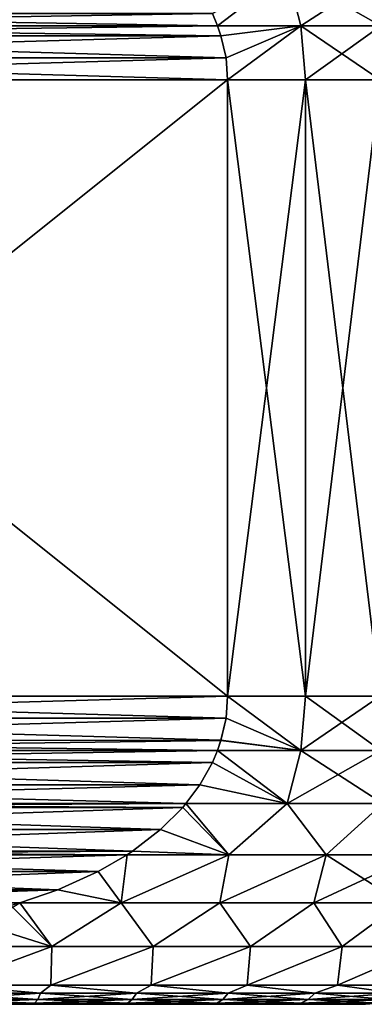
# Model space of a CAD drawing. Header units: millimetres. Extents: x -139 to 106, y -8 to 139.
# Tile 399 of 459: x 78.8 to 83.27, y 28.54 to 41.32. Entities that reach past the tile are written whole.
import ezdxf

# ---------------------------------------------------------------- set-up
doc = ezdxf.new("R2010")
doc.units = ezdxf.units.MM
doc.header["$LTSCALE"] = 53.842063
for name, color, linetype in [('408', 7, 'CONTINUOUS'), ('409', 7, 'CONTINUOUS'), ('410', 7, 'CONTINUOUS'), ('411', 7, 'CONTINUOUS'), ('416', 7, 'CONTINUOUS'), ('420', 7, 'CONTINUOUS'), ('423', 7, 'CONTINUOUS'), ('449', 7, 'CONTINUOUS')]:
    doc.layers.add(name, color=color, linetype=linetype)

msp = doc.modelspace()

# ---------------------------------------------------------------- linework, layer by layer
at = {"layer": '408', "linetype": 'CONTINUOUS'}
for points in [[(79.148, 28.538, 10.311), (78.495, 28.538, 10.457), (79.148, 28.538, -10.311), (79.148, 28.538, 10.311)], [(79.148, 28.538, -10.311), (78.495, 28.538, 10.457), (78.495, 28.538, -10.457), (79.148, 28.538, -10.311)], [(79.79, 28.538, 10.124), (79.148, 28.538, 10.311), (79.79, 28.538, -10.124), (79.79, 28.538, 10.124)], [(79.79, 28.538, -10.124), (79.148, 28.538, 10.311), (79.148, 28.538, -10.311), (79.79, 28.538, -10.124)], [(80.42, 28.538, 9.898), (79.79, 28.538, 10.124), (80.42, 28.538, -9.898), (80.42, 28.538, 9.898)], [(80.42, 28.538, -9.898), (79.79, 28.538, 10.124), (79.79, 28.538, -10.124), (80.42, 28.538, -9.898)], [(81.034, 28.538, 9.632), (80.42, 28.538, 9.898), (81.034, 28.538, -9.632), (81.034, 28.538, 9.632)], [(81.034, 28.538, -9.632), (80.42, 28.538, 9.898), (80.42, 28.538, -9.898), (81.034, 28.538, -9.632)], [(81.63, 28.538, 9.328), (81.034, 28.538, 9.632), (81.63, 28.538, -9.328), (81.63, 28.538, 9.328)], [(81.63, 28.538, -9.328), (81.034, 28.538, 9.632), (81.034, 28.538, -9.632), (81.63, 28.538, -9.328)], [(82.205, 28.538, 8.988), (81.63, 28.538, 9.328), (82.205, 28.538, -8.988), (82.205, 28.538, 8.988)], [(82.205, 28.538, -8.988), (81.63, 28.538, 9.328), (81.63, 28.538, -9.328), (82.205, 28.538, -8.988)], [(82.758, 28.538, 8.612), (82.205, 28.538, 8.988), (82.758, 28.538, -8.612), (82.758, 28.538, 8.612)], [(82.758, 28.538, -8.612), (82.205, 28.538, 8.988), (82.205, 28.538, -8.988), (82.758, 28.538, -8.612)], [(83.287, 28.538, 8.202), (82.758, 28.538, 8.612), (83.287, 28.538, -8.202), (83.287, 28.538, 8.202)], [(83.287, 28.538, -8.202), (82.758, 28.538, 8.612), (82.758, 28.538, -8.612), (83.287, 28.538, -8.202)]]:
    msp.add_3dface(points, dxfattribs=at)
at = {"layer": '409', "linetype": 'CONTINUOUS'}
for points in [[(82.45, 31.834, 11.502), (81.5, 32.538, 12), (81.479, 32.252, 12), (82.45, 31.834, 11.502)], [(81.479, 32.252, -12), (81.5, 32.538, -12), (82.45, 31.834, -11.502), (81.479, 32.252, -12)], [(82.511, 32.538, 11.527), (81.5, 32.538, 12), (82.45, 31.834, 11.502), (82.511, 32.538, 11.527)], [(81.5, 32.538, -12), (82.511, 32.538, -11.527), (82.45, 31.834, -11.502), (81.5, 32.538, -12)], [(83.486, 31.834, 10.904), (82.511, 32.538, 11.527), (82.45, 31.834, 11.502), (83.486, 31.834, 10.904)], [(82.511, 32.538, -11.527), (83.477, 32.538, -10.969), (82.45, 31.834, -11.502), (82.511, 32.538, -11.527)], [(82.45, 31.834, -11.502), (83.477, 32.538, -10.969), (83.486, 31.834, -10.904), (82.45, 31.834, -11.502)], [(83.477, 32.538, 10.969), (82.511, 32.538, 11.527), (83.486, 31.834, 10.904), (83.477, 32.538, 10.969)], [(81.414, 31.964, 12), (82.45, 31.834, 11.502), (81.479, 32.252, 12), (81.414, 31.964, 12)], [(81.414, 31.965, -12), (81.479, 32.252, -12), (82.45, 31.834, -11.502), (81.414, 31.965, -12)], [(81.369, 31.834, -12), (81.414, 31.965, -12), (82.45, 31.834, -11.502), (81.369, 31.834, -12)], [(81.369, 31.834, 12), (82.45, 31.834, 11.502), (81.414, 31.964, 12), (81.369, 31.834, 12)], [(81.369, 31.834, 12), (81.302, 31.675, 12), (82.27, 31.143, 11.427), (81.369, 31.834, 12)], [(81.302, 31.675, -12), (81.369, 31.834, -12), (82.27, 31.143, -11.427), (81.302, 31.675, -12)], [(82.45, 31.834, 11.502), (81.369, 31.834, 12), (82.27, 31.143, 11.427), (82.45, 31.834, 11.502)], [(81.369, 31.834, -12), (82.45, 31.834, -11.502), (82.27, 31.143, -11.427), (81.369, 31.834, -12)], [(83.514, 31.143, 10.709), (82.45, 31.834, 11.502), (82.27, 31.143, 11.427), (83.514, 31.143, 10.709)], [(82.45, 31.834, -11.502), (83.486, 31.834, -10.904), (82.27, 31.143, -11.427), (82.45, 31.834, -11.502)], [(82.27, 31.143, -11.427), (83.486, 31.834, -10.904), (83.514, 31.143, -10.709), (82.27, 31.143, -11.427)], [(83.486, 31.834, 10.904), (82.45, 31.834, 11.502), (83.514, 31.143, 10.709), (83.486, 31.834, 10.904)], [(81.138, 31.385, -12), (81.302, 31.675, -12), (82.27, 31.143, -11.427), (81.138, 31.385, -12)], [(82.27, 31.143, 11.427), (81.302, 31.675, 12), (81.139, 31.385, 12), (82.27, 31.143, 11.427)], [(80.958, 31.143, 12), (82.27, 31.143, 11.427), (81.139, 31.385, 12), (80.958, 31.143, 12)], [(80.958, 31.143, -12), (81.138, 31.385, -12), (82.27, 31.143, -11.427), (80.958, 31.143, -12)], [(80.628, 30.806, -12), (80.917, 31.094, -12), (81.516, 30.479, -11.511), (80.628, 30.806, -12)], [(81.516, 30.479, 11.511), (80.917, 31.095, 12), (80.629, 30.806, 12), (81.516, 30.479, 11.511)], [(80.958, 31.143, 12), (80.917, 31.095, 12), (81.516, 30.479, 11.511), (80.958, 31.143, 12)], [(80.917, 31.094, -12), (80.958, 31.143, -12), (81.516, 30.479, -11.511), (80.917, 31.094, -12)], [(82.27, 31.143, 11.427), (80.958, 31.143, 12), (81.516, 30.479, 11.511), (82.27, 31.143, 11.427)], [(80.958, 31.143, -12), (82.27, 31.143, -11.427), (81.516, 30.479, -11.511), (80.958, 31.143, -12)], [(82.778, 30.479, 10.875), (82.27, 31.143, 11.427), (81.516, 30.479, 11.511), (82.778, 30.479, 10.875)], [(81.516, 30.479, -11.511), (82.27, 31.143, -11.427), (82.778, 30.479, -10.875), (81.516, 30.479, -11.511)], [(83.514, 31.143, 10.709), (82.27, 31.143, 11.427), (82.778, 30.479, 10.875), (83.514, 31.143, 10.709)], [(82.27, 31.143, -11.427), (83.514, 31.143, -10.709), (82.778, 30.479, -10.875), (82.27, 31.143, -11.427)], [(83.961, 30.479, 10.1), (83.514, 31.143, 10.709), (82.778, 30.479, 10.875), (83.961, 30.479, 10.1)], [(82.778, 30.479, -10.875), (83.514, 31.143, -10.709), (83.96, 30.479, -10.1), (82.778, 30.479, -10.875)], [(80.265, 30.525, 12), (81.516, 30.479, 11.511), (80.629, 30.806, 12), (80.265, 30.525, 12)], [(80.265, 30.525, -12), (80.628, 30.806, -12), (81.516, 30.479, -11.511), (80.265, 30.525, -12)], [(80.196, 30.478, -12), (80.121, 29.857, -11.672), (79.821, 30.26, -12), (80.196, 30.478, -12)], [(80.196, 30.478, 12), (79.822, 30.261, 12), (80.121, 29.857, 11.672), (80.196, 30.478, 12)], [(81.516, 30.479, 11.511), (80.196, 30.478, 12), (80.121, 29.857, 11.672), (81.516, 30.479, 11.511)], [(81.399, 29.857, 11.196), (81.516, 30.479, 11.511), (80.121, 29.857, 11.672), (81.399, 29.857, 11.196)], [(81.399, 29.857, -11.196), (80.121, 29.857, -11.672), (81.516, 30.479, -11.511), (81.399, 29.857, -11.196)], [(80.121, 29.857, -11.672), (80.196, 30.478, -12), (81.516, 30.479, -11.511), (80.121, 29.857, -11.672)], [(80.196, 30.478, 12), (81.516, 30.479, 11.511), (80.265, 30.525, 12), (80.196, 30.478, 12)], [(80.196, 30.478, -12), (80.265, 30.525, -12), (81.516, 30.479, -11.511), (80.196, 30.478, -12)], [(82.778, 30.479, 10.875), (81.516, 30.479, 11.511), (81.399, 29.857, 11.196), (82.778, 30.479, 10.875)], [(82.616, 29.857, 10.58), (82.778, 30.479, 10.875), (81.399, 29.857, 11.196), (82.616, 29.857, 10.58)], [(82.616, 29.857, -10.58), (81.399, 29.857, -11.196), (82.778, 30.479, -10.875), (82.616, 29.857, -10.58)], [(81.399, 29.857, -11.196), (81.516, 30.479, -11.511), (82.778, 30.479, -10.875), (81.399, 29.857, -11.196)], [(83.757, 29.857, 9.833), (82.778, 30.479, 10.875), (82.616, 29.857, 10.58), (83.757, 29.857, 9.833)], [(83.757, 29.857, -9.833), (82.616, 29.857, -10.58), (83.96, 30.479, -10.1), (83.757, 29.857, -9.833)], [(82.616, 29.857, -10.58), (82.778, 30.479, -10.875), (83.96, 30.479, -10.1), (82.616, 29.857, -10.58)], [(83.961, 30.479, 10.1), (82.778, 30.479, 10.875), (83.757, 29.857, 9.833), (83.961, 30.479, 10.1)], [(79.821, 30.26, -12), (80.121, 29.857, -11.672), (79.296, 30.023, -12), (79.821, 30.26, -12)], [(80.121, 29.857, 11.672), (79.822, 30.261, 12), (79.297, 30.023, 12), (80.121, 29.857, 11.672)], [(78.804, 29.855, 12), (80.121, 29.857, 11.672), (79.297, 30.023, 12), (78.804, 29.855, 12)], [(80.121, 29.857, -11.672), (78.804, 29.855, -12), (79.296, 30.023, -12), (80.121, 29.857, -11.672)], [(77.87, 29.289, -11.721), (78.804, 29.855, -12), (79.221, 29.289, -11.483), (77.87, 29.289, -11.721)], [(79.221, 29.289, 11.483), (78.69, 29.822, 12), (78.01, 29.668, 12), (79.221, 29.289, 11.483)], [(78.804, 29.855, 12), (78.69, 29.822, 12), (79.221, 29.289, 11.483), (78.804, 29.855, 12)], [(80.121, 29.857, 11.672), (78.804, 29.855, 12), (79.221, 29.289, 11.483), (80.121, 29.857, 11.672)], [(78.804, 29.855, -12), (80.121, 29.857, -11.672), (79.221, 29.289, -11.483), (78.804, 29.855, -12)], [(80.536, 29.289, 11.089), (80.121, 29.857, 11.672), (79.221, 29.289, 11.483), (80.536, 29.289, 11.089)], [(79.221, 29.289, -11.483), (80.121, 29.857, -11.672), (80.536, 29.289, -11.089), (79.221, 29.289, -11.483)], [(81.399, 29.857, 11.196), (80.121, 29.857, 11.672), (80.536, 29.289, 11.089), (81.399, 29.857, 11.196)], [(80.121, 29.857, -11.672), (81.399, 29.857, -11.196), (80.536, 29.289, -11.089), (80.121, 29.857, -11.672)], [(81.796, 29.289, 10.545), (81.399, 29.857, 11.196), (80.536, 29.289, 11.089), (81.796, 29.289, 10.545)], [(80.536, 29.289, -11.089), (81.399, 29.857, -11.196), (81.796, 29.289, -10.545), (80.536, 29.289, -11.089)], [(82.616, 29.857, 10.58), (81.399, 29.857, 11.196), (81.796, 29.289, 10.545), (82.616, 29.857, 10.58)], [(81.399, 29.857, -11.196), (82.616, 29.857, -10.58), (81.796, 29.289, -10.545), (81.399, 29.857, -11.196)], [(82.985, 29.289, 9.859), (82.616, 29.857, 10.58), (81.796, 29.289, 10.545), (82.985, 29.289, 9.859)], [(81.796, 29.289, -10.545), (82.616, 29.857, -10.58), (82.985, 29.289, -9.859), (81.796, 29.289, -10.545)], [(83.757, 29.857, 9.833), (82.616, 29.857, 10.58), (82.985, 29.289, 9.859), (83.757, 29.857, 9.833)], [(82.616, 29.857, -10.58), (83.757, 29.857, -9.833), (82.985, 29.289, -9.859), (82.616, 29.857, -10.58)], [(84.085, 29.289, 9.04), (83.757, 29.857, 9.833), (82.985, 29.289, 9.859), (84.085, 29.289, 9.04)], [(82.985, 29.289, -9.859), (83.757, 29.857, -9.833), (84.085, 29.289, -9.04), (82.985, 29.289, -9.859)], [(77.87, 29.289, 11.721), (79.221, 29.289, 11.483), (78.01, 29.668, 12), (77.87, 29.289, 11.721)], [(77.87, 29.289, -11.721), (79.221, 29.289, -11.483), (77.863, 28.788, -11.225), (77.87, 29.289, -11.721)], [(77.863, 28.788, -11.225), (79.221, 29.289, -11.483), (79.206, 28.788, -10.979), (77.863, 28.788, -11.225)], [(79.221, 29.289, 11.483), (77.87, 29.289, 11.721), (77.863, 28.788, 11.225), (79.221, 29.289, 11.483)], [(79.206, 28.788, 10.979), (79.221, 29.289, 11.483), (77.863, 28.788, 11.225), (79.206, 28.788, 10.979)], [(79.221, 29.289, -11.483), (80.536, 29.289, -11.089), (79.206, 28.788, -10.979), (79.221, 29.289, -11.483)], [(79.206, 28.788, -10.979), (80.536, 29.289, -11.089), (80.51, 28.788, -10.572), (79.206, 28.788, -10.979)], [(80.536, 29.289, 11.089), (79.221, 29.289, 11.483), (79.206, 28.788, 10.979), (80.536, 29.289, 11.089)], [(80.51, 28.788, 10.572), (80.536, 29.289, 11.089), (79.206, 28.788, 10.979), (80.51, 28.788, 10.572)], [(80.536, 29.289, -11.089), (81.796, 29.289, -10.545), (80.51, 28.788, -10.572), (80.536, 29.289, -11.089)], [(80.51, 28.788, -10.572), (81.796, 29.289, -10.545), (81.755, 28.788, -10.012), (80.51, 28.788, -10.572)], [(81.796, 29.289, 10.545), (80.536, 29.289, 11.089), (80.51, 28.788, 10.572), (81.796, 29.289, 10.545)], [(81.755, 28.788, 10.012), (81.796, 29.289, 10.545), (80.51, 28.788, 10.572), (81.755, 28.788, 10.012)], [(81.796, 29.289, -10.545), (82.985, 29.289, -9.859), (81.755, 28.788, -10.012), (81.796, 29.289, -10.545)], [(81.755, 28.788, -10.012), (82.985, 29.289, -9.859), (82.923, 28.788, -9.306), (81.755, 28.788, -10.012)], [(82.985, 29.289, 9.859), (81.796, 29.289, 10.545), (81.755, 28.788, 10.012), (82.985, 29.289, 9.859)], [(82.923, 28.788, 9.306), (82.985, 29.289, 9.859), (81.755, 28.788, 10.012), (82.923, 28.788, 9.306)], [(82.985, 29.289, -9.859), (84.085, 29.289, -9.04), (82.923, 28.788, -9.306), (82.985, 29.289, -9.859)], [(82.923, 28.788, -9.306), (84.085, 29.289, -9.04), (83.998, 28.788, -8.464), (82.923, 28.788, -9.306)], [(84.085, 29.289, 9.04), (82.985, 29.289, 9.859), (82.923, 28.788, 9.306), (84.085, 29.289, 9.04)], [(83.998, 28.788, 8.464), (84.085, 29.289, 9.04), (82.923, 28.788, 9.306), (83.998, 28.788, 8.464)]]:
    msp.add_3dface(points, dxfattribs=at)
at = {"layer": '410', "linetype": 'CONTINUOUS'}
for points in [[(82.511, 32.538, -11.527), (81.5, 32.538, -12), (82.511, 40.538, -11.527), (82.511, 32.538, -11.527)], [(82.511, 40.538, -11.527), (81.5, 32.538, -12), (81.5, 40.538, -12), (82.511, 40.538, -11.527)], [(83.477, 32.538, -10.969), (82.511, 32.538, -11.527), (83.477, 40.538, -10.969), (83.477, 32.538, -10.969)], [(83.477, 40.538, -10.969), (82.511, 32.538, -11.527), (82.511, 40.538, -11.527), (83.477, 40.538, -10.969)]]:
    msp.add_3dface(points, dxfattribs=at)
at = {"layer": '411', "linetype": 'CONTINUOUS'}
for points in [[(81.37, 41.239, 12), (82.271, 41.931, 11.427), (81.302, 41.401, 12), (81.37, 41.239, 12)], [(81.37, 41.239, -12), (81.302, 41.401, -12), (82.271, 41.931, -11.427), (81.37, 41.239, -12)], [(82.451, 41.24, 11.502), (82.271, 41.931, 11.427), (81.37, 41.239, 12), (82.451, 41.24, 11.502)], [(82.451, 41.24, -11.502), (81.37, 41.239, -12), (82.271, 41.931, -11.427), (82.451, 41.24, -11.502)], [(83.514, 41.931, 10.71), (82.271, 41.931, 11.427), (83.486, 41.24, 10.905), (83.514, 41.931, 10.71)], [(83.486, 41.24, 10.905), (82.271, 41.931, 11.427), (82.451, 41.24, 11.502), (83.486, 41.24, 10.905)], [(83.514, 41.931, -10.71), (82.451, 41.24, -11.502), (82.271, 41.931, -11.427), (83.514, 41.931, -10.71)], [(83.486, 41.24, -10.905), (82.451, 41.24, -11.502), (83.514, 41.931, -10.71), (83.486, 41.24, -10.905)], [(82.451, 41.24, 11.502), (81.37, 41.239, 12), (81.414, 41.111, 12), (82.451, 41.24, 11.502)], [(81.37, 41.239, -12), (82.451, 41.24, -11.502), (81.414, 41.111, -12), (81.37, 41.239, -12)], [(82.451, 41.24, 11.502), (81.414, 41.111, 12), (81.479, 40.824, 12), (82.451, 41.24, 11.502)], [(81.414, 41.111, -12), (82.451, 41.24, -11.502), (81.479, 40.824, -12), (81.414, 41.111, -12)], [(82.451, 41.24, -11.502), (81.5, 40.538, -12), (81.479, 40.824, -12), (82.451, 41.24, -11.502)], [(81.5, 40.538, 12), (82.451, 41.24, 11.502), (81.479, 40.824, 12), (81.5, 40.538, 12)], [(82.511, 40.538, -11.527), (81.5, 40.538, -12), (82.451, 41.24, -11.502), (82.511, 40.538, -11.527)], [(82.511, 40.538, 11.527), (82.451, 41.24, 11.502), (81.5, 40.538, 12), (82.511, 40.538, 11.527)], [(83.486, 41.24, -10.905), (82.511, 40.538, -11.527), (82.451, 41.24, -11.502), (83.486, 41.24, -10.905)], [(83.486, 41.24, 10.905), (82.451, 41.24, 11.502), (83.477, 40.538, 10.969), (83.486, 41.24, 10.905)], [(83.477, 40.538, 10.969), (82.451, 41.24, 11.502), (82.511, 40.538, 11.527), (83.477, 40.538, 10.969)], [(83.477, 40.538, -10.969), (82.511, 40.538, -11.527), (83.486, 41.24, -10.905), (83.477, 40.538, -10.969)]]:
    msp.add_3dface(points, dxfattribs=at)
at = {"layer": '416', "linetype": 'CONTINUOUS'}
for points in [[(77.796, 28.681, -11.086), (77.863, 28.788, -11.225), (79.074, 28.681, -10.861), (77.796, 28.681, -11.086)], [(79.074, 28.681, 10.861), (77.863, 28.788, 11.225), (77.796, 28.681, 11.086), (79.074, 28.681, 10.861)], [(77.863, 28.788, -11.225), (79.206, 28.788, -10.979), (79.074, 28.681, -10.861), (77.863, 28.788, -11.225)], [(79.206, 28.788, 10.979), (77.863, 28.788, 11.225), (79.074, 28.681, 10.861), (79.206, 28.788, 10.979)], [(79.074, 28.681, -10.861), (79.206, 28.788, -10.979), (80.318, 28.681, -10.489), (79.074, 28.681, -10.861)], [(80.318, 28.681, 10.489), (79.206, 28.788, 10.979), (79.074, 28.681, 10.861), (80.318, 28.681, 10.489)], [(79.206, 28.788, -10.979), (80.51, 28.788, -10.572), (80.318, 28.681, -10.489), (79.206, 28.788, -10.979)], [(80.51, 28.788, 10.572), (79.206, 28.788, 10.979), (80.318, 28.681, 10.489), (80.51, 28.788, 10.572)], [(80.318, 28.681, -10.489), (80.51, 28.788, -10.572), (81.509, 28.681, -9.974), (80.318, 28.681, -10.489)], [(81.509, 28.681, 9.974), (80.51, 28.788, 10.572), (80.318, 28.681, 10.489), (81.509, 28.681, 9.974)], [(80.51, 28.788, -10.572), (81.755, 28.788, -10.012), (81.509, 28.681, -9.974), (80.51, 28.788, -10.572)], [(81.755, 28.788, 10.012), (80.51, 28.788, 10.572), (81.509, 28.681, 9.974), (81.755, 28.788, 10.012)], [(81.509, 28.681, -9.974), (81.755, 28.788, -10.012), (82.633, 28.681, -9.325), (81.509, 28.681, -9.974)], [(82.633, 28.681, 9.325), (81.755, 28.788, 10.012), (81.509, 28.681, 9.974), (82.633, 28.681, 9.325)], [(81.755, 28.788, -10.012), (82.923, 28.788, -9.306), (82.633, 28.681, -9.325), (81.755, 28.788, -10.012)], [(82.923, 28.788, 9.306), (81.755, 28.788, 10.012), (82.633, 28.681, 9.325), (82.923, 28.788, 9.306)], [(82.633, 28.681, -9.325), (82.923, 28.788, -9.306), (83.675, 28.681, -8.55), (82.633, 28.681, -9.325)], [(83.675, 28.681, 8.55), (82.923, 28.788, 9.306), (82.633, 28.681, 9.325), (83.675, 28.681, 8.55)], [(82.923, 28.788, -9.306), (83.998, 28.788, -8.464), (83.675, 28.681, -8.55), (82.923, 28.788, -9.306)], [(83.998, 28.788, 8.464), (82.923, 28.788, 9.306), (83.675, 28.681, 8.55), (83.998, 28.788, 8.464)], [(77.796, 28.681, -11.086), (79.074, 28.681, -10.861), (77.777, 28.602, -10.925), (77.796, 28.681, -11.086)], [(77.777, 28.602, -10.925), (79.074, 28.681, -10.861), (79.037, 28.602, -10.703), (77.777, 28.602, -10.925)], [(79.037, 28.602, 10.703), (77.796, 28.681, 11.086), (77.777, 28.602, 10.925), (79.037, 28.602, 10.703)], [(79.074, 28.681, 10.861), (77.796, 28.681, 11.086), (79.037, 28.602, 10.703), (79.074, 28.681, 10.861)], [(79.074, 28.681, -10.861), (80.318, 28.681, -10.489), (79.037, 28.602, -10.703), (79.074, 28.681, -10.861)], [(79.037, 28.602, -10.703), (80.318, 28.681, -10.489), (80.262, 28.602, -10.336), (79.037, 28.602, -10.703)], [(80.262, 28.602, 10.336), (79.074, 28.681, 10.861), (79.037, 28.602, 10.703), (80.262, 28.602, 10.336)], [(80.318, 28.681, 10.489), (79.074, 28.681, 10.861), (80.262, 28.602, 10.336), (80.318, 28.681, 10.489)], [(80.318, 28.681, -10.489), (81.509, 28.681, -9.974), (80.262, 28.602, -10.336), (80.318, 28.681, -10.489)], [(80.262, 28.602, -10.336), (81.509, 28.681, -9.974), (81.436, 28.602, -9.829), (80.262, 28.602, -10.336)], [(81.436, 28.602, 9.829), (80.318, 28.681, 10.489), (80.262, 28.602, 10.336), (81.436, 28.602, 9.829)], [(81.509, 28.681, 9.974), (80.318, 28.681, 10.489), (81.436, 28.602, 9.829), (81.509, 28.681, 9.974)], [(81.509, 28.681, -9.974), (82.633, 28.681, -9.325), (81.436, 28.602, -9.829), (81.509, 28.681, -9.974)], [(81.436, 28.602, -9.829), (82.633, 28.681, -9.325), (82.544, 28.602, -9.19), (81.436, 28.602, -9.829)], [(82.544, 28.602, 9.19), (81.509, 28.681, 9.974), (81.436, 28.602, 9.829), (82.544, 28.602, 9.19)], [(82.633, 28.681, 9.325), (81.509, 28.681, 9.974), (82.544, 28.602, 9.19), (82.633, 28.681, 9.325)], [(82.633, 28.681, -9.325), (83.675, 28.681, -8.55), (82.544, 28.602, -9.19), (82.633, 28.681, -9.325)], [(82.544, 28.602, -9.19), (83.675, 28.681, -8.55), (83.57, 28.602, -8.426), (82.544, 28.602, -9.19)], [(83.57, 28.602, 8.426), (82.633, 28.681, 9.325), (82.544, 28.602, 9.19), (83.57, 28.602, 8.426)], [(83.675, 28.681, 8.55), (82.633, 28.681, 9.325), (83.57, 28.602, 8.426), (83.675, 28.681, 8.55)], [(77.777, 28.602, -10.925), (79.037, 28.602, -10.703), (77.757, 28.554, -10.752), (77.777, 28.602, -10.925)], [(77.757, 28.554, -10.752), (79.037, 28.602, -10.703), (78.996, 28.554, -10.533), (77.757, 28.554, -10.752)], [(78.996, 28.554, 10.533), (77.777, 28.602, 10.925), (77.757, 28.554, 10.752), (78.996, 28.554, 10.533)], [(78.495, 28.538, 10.457), (78.996, 28.554, 10.533), (77.757, 28.554, 10.752), (78.495, 28.538, 10.457)], [(77.834, 28.538, -10.562), (77.757, 28.554, -10.752), (78.996, 28.554, -10.533), (77.834, 28.538, -10.562)], [(79.037, 28.602, 10.703), (77.777, 28.602, 10.925), (78.996, 28.554, 10.533), (79.037, 28.602, 10.703)], [(78.495, 28.538, -10.457), (77.834, 28.538, -10.562), (78.996, 28.554, -10.533), (78.495, 28.538, -10.457)], [(78.495, 28.538, 10.457), (79.148, 28.538, 10.311), (78.996, 28.554, 10.533), (78.495, 28.538, 10.457)], [(79.148, 28.538, -10.311), (78.495, 28.538, -10.457), (78.996, 28.554, -10.533), (79.148, 28.538, -10.311)], [(79.037, 28.602, -10.703), (80.262, 28.602, -10.336), (78.996, 28.554, -10.533), (79.037, 28.602, -10.703)], [(78.996, 28.554, -10.533), (80.262, 28.602, -10.336), (80.202, 28.554, -10.172), (78.996, 28.554, -10.533)], [(80.202, 28.554, 10.172), (79.037, 28.602, 10.703), (78.996, 28.554, 10.533), (80.202, 28.554, 10.172)], [(79.148, 28.538, 10.311), (79.79, 28.538, 10.124), (78.996, 28.554, 10.533), (79.148, 28.538, 10.311)], [(79.79, 28.538, 10.124), (80.202, 28.554, 10.172), (78.996, 28.554, 10.533), (79.79, 28.538, 10.124)], [(79.148, 28.538, -10.311), (78.996, 28.554, -10.533), (80.202, 28.554, -10.172), (79.148, 28.538, -10.311)], [(80.262, 28.602, 10.336), (79.037, 28.602, 10.703), (80.202, 28.554, 10.172), (80.262, 28.602, 10.336)], [(79.79, 28.538, -10.124), (79.148, 28.538, -10.311), (80.202, 28.554, -10.172), (79.79, 28.538, -10.124)], [(79.79, 28.538, 10.124), (80.42, 28.538, 9.898), (80.202, 28.554, 10.172), (79.79, 28.538, 10.124)], [(80.42, 28.538, -9.898), (79.79, 28.538, -10.124), (80.202, 28.554, -10.172), (80.42, 28.538, -9.898)], [(80.262, 28.602, -10.336), (81.436, 28.602, -9.829), (80.202, 28.554, -10.172), (80.262, 28.602, -10.336)], [(80.202, 28.554, -10.172), (81.436, 28.602, -9.829), (81.358, 28.554, -9.674), (80.202, 28.554, -10.172)], [(81.358, 28.554, 9.674), (80.262, 28.602, 10.336), (80.202, 28.554, 10.172), (81.358, 28.554, 9.674)], [(80.42, 28.538, 9.898), (81.034, 28.538, 9.632), (80.202, 28.554, 10.172), (80.42, 28.538, 9.898)], [(81.034, 28.538, 9.632), (81.358, 28.554, 9.674), (80.202, 28.554, 10.172), (81.034, 28.538, 9.632)], [(80.42, 28.538, -9.898), (80.202, 28.554, -10.172), (81.358, 28.554, -9.674), (80.42, 28.538, -9.898)], [(81.436, 28.602, 9.829), (80.262, 28.602, 10.336), (81.358, 28.554, 9.674), (81.436, 28.602, 9.829)], [(81.034, 28.538, -9.632), (80.42, 28.538, -9.898), (81.358, 28.554, -9.674), (81.034, 28.538, -9.632)], [(81.034, 28.538, 9.632), (81.63, 28.538, 9.328), (81.358, 28.554, 9.674), (81.034, 28.538, 9.632)], [(81.63, 28.538, -9.328), (81.034, 28.538, -9.632), (81.358, 28.554, -9.674), (81.63, 28.538, -9.328)], [(81.436, 28.602, -9.829), (82.544, 28.602, -9.19), (81.358, 28.554, -9.674), (81.436, 28.602, -9.829)], [(81.358, 28.554, -9.674), (82.544, 28.602, -9.19), (82.448, 28.554, -9.044), (81.358, 28.554, -9.674)], [(82.448, 28.554, 9.044), (81.436, 28.602, 9.829), (81.358, 28.554, 9.674), (82.448, 28.554, 9.044)], [(81.63, 28.538, 9.328), (82.205, 28.538, 8.988), (81.358, 28.554, 9.674), (81.63, 28.538, 9.328)], [(82.205, 28.538, 8.988), (82.448, 28.554, 9.044), (81.358, 28.554, 9.674), (82.205, 28.538, 8.988)], [(81.63, 28.538, -9.328), (81.358, 28.554, -9.674), (82.448, 28.554, -9.044), (81.63, 28.538, -9.328)], [(82.544, 28.602, 9.19), (81.436, 28.602, 9.829), (82.448, 28.554, 9.044), (82.544, 28.602, 9.19)], [(82.205, 28.538, -8.988), (81.63, 28.538, -9.328), (82.448, 28.554, -9.044), (82.205, 28.538, -8.988)], [(82.205, 28.538, 8.988), (82.758, 28.538, 8.612), (82.448, 28.554, 9.044), (82.205, 28.538, 8.988)], [(82.758, 28.538, -8.612), (82.205, 28.538, -8.988), (82.448, 28.554, -9.044), (82.758, 28.538, -8.612)], [(82.544, 28.602, -9.19), (83.57, 28.602, -8.426), (82.448, 28.554, -9.044), (82.544, 28.602, -9.19)], [(82.448, 28.554, -9.044), (83.57, 28.602, -8.426), (83.458, 28.554, -8.293), (82.448, 28.554, -9.044)], [(83.458, 28.554, 8.293), (82.544, 28.602, 9.19), (82.448, 28.554, 9.044), (83.458, 28.554, 8.293)], [(82.758, 28.538, 8.612), (83.287, 28.538, 8.202), (82.448, 28.554, 9.044), (82.758, 28.538, 8.612)], [(83.287, 28.538, 8.202), (83.458, 28.554, 8.293), (82.448, 28.554, 9.044), (83.287, 28.538, 8.202)], [(82.758, 28.538, -8.612), (82.448, 28.554, -9.044), (83.458, 28.554, -8.293), (82.758, 28.538, -8.612)], [(83.57, 28.602, 8.426), (82.544, 28.602, 9.19), (83.458, 28.554, 8.293), (83.57, 28.602, 8.426)], [(83.287, 28.538, -8.202), (82.758, 28.538, -8.612), (83.458, 28.554, -8.293), (83.287, 28.538, -8.202)]]:
    msp.add_3dface(points, dxfattribs=at)
at = {"layer": '420', "linetype": 'CONTINUOUS'}
for points in [[(81.37, 41.239, 12), (81.302, 41.401, 12), (71.63, 41.239, 12), (81.37, 41.239, 12)], [(71.63, 41.239, 12), (81.302, 41.401, 12), (71.698, 41.401, 12), (71.63, 41.239, 12)], [(81.414, 41.111, 12), (81.37, 41.239, 12), (71.586, 41.111, 12), (81.414, 41.111, 12)], [(81.37, 41.239, 12), (71.63, 41.239, 12), (71.586, 41.111, 12), (81.37, 41.239, 12)], [(81.479, 40.824, 12), (81.414, 41.111, 12), (71.521, 40.824, 12), (81.479, 40.824, 12)], [(81.414, 41.111, 12), (71.586, 41.111, 12), (71.521, 40.824, 12), (81.414, 41.111, 12)], [(81.5, 40.538, 12), (81.479, 40.824, 12), (71.5, 40.538, 12), (81.5, 40.538, 12)], [(71.5, 40.538, 12), (81.479, 40.824, 12), (71.521, 40.824, 12), (71.5, 40.538, 12)], [(81.5, 32.538, 12), (81.5, 40.538, 12), (71.5, 32.538, 12), (81.5, 32.538, 12)], [(71.5, 32.538, 12), (81.5, 40.538, 12), (71.5, 40.538, 12), (71.5, 32.538, 12)], [(81.5, 32.538, 12), (71.5, 32.538, 12), (71.521, 32.252, 12), (81.5, 32.538, 12)], [(81.479, 32.252, 12), (81.5, 32.538, 12), (71.521, 32.252, 12), (81.479, 32.252, 12)], [(71.586, 31.965, 12), (81.479, 32.252, 12), (71.521, 32.252, 12), (71.586, 31.965, 12)], [(81.414, 31.964, 12), (81.479, 32.252, 12), (71.586, 31.965, 12), (81.414, 31.964, 12)], [(71.631, 31.834, 12), (81.414, 31.964, 12), (71.586, 31.965, 12), (71.631, 31.834, 12)], [(81.369, 31.834, 12), (81.414, 31.964, 12), (71.631, 31.834, 12), (81.369, 31.834, 12)], [(81.369, 31.834, 12), (71.631, 31.834, 12), (71.698, 31.675, 12), (81.369, 31.834, 12)], [(81.302, 31.675, 12), (81.369, 31.834, 12), (71.698, 31.675, 12), (81.302, 31.675, 12)], [(71.862, 31.385, 12), (81.302, 31.675, 12), (71.698, 31.675, 12), (71.862, 31.385, 12)], [(81.139, 31.385, 12), (81.302, 31.675, 12), (71.862, 31.385, 12), (81.139, 31.385, 12)], [(72.042, 31.143, 12), (81.139, 31.385, 12), (71.862, 31.385, 12), (72.042, 31.143, 12)], [(80.958, 31.143, 12), (81.139, 31.385, 12), (72.042, 31.143, 12), (80.958, 31.143, 12)], [(80.958, 31.143, 12), (72.042, 31.143, 12), (72.083, 31.094, 12), (80.958, 31.143, 12)], [(80.917, 31.095, 12), (80.958, 31.143, 12), (72.083, 31.094, 12), (80.917, 31.095, 12)], [(80.629, 30.806, 12), (80.917, 31.095, 12), (72.083, 31.094, 12), (80.629, 30.806, 12)], [(80.629, 30.806, 12), (72.083, 31.094, 12), (72.372, 30.806, 12), (80.629, 30.806, 12)], [(80.265, 30.525, 12), (80.629, 30.806, 12), (72.372, 30.806, 12), (80.265, 30.525, 12)], [(72.735, 30.525, 12), (80.265, 30.525, 12), (72.372, 30.806, 12), (72.735, 30.525, 12)], [(72.804, 30.478, 12), (80.265, 30.525, 12), (72.735, 30.525, 12), (72.804, 30.478, 12)], [(80.196, 30.478, 12), (80.265, 30.525, 12), (72.804, 30.478, 12), (80.196, 30.478, 12)], [(80.196, 30.478, 12), (72.804, 30.478, 12), (73.179, 30.26, 12), (80.196, 30.478, 12)], [(79.822, 30.261, 12), (80.196, 30.478, 12), (73.179, 30.26, 12), (79.822, 30.261, 12)], [(79.297, 30.023, 12), (79.822, 30.261, 12), (73.179, 30.26, 12), (79.297, 30.023, 12)], [(73.704, 30.023, 12), (79.297, 30.023, 12), (73.179, 30.26, 12), (73.704, 30.023, 12)], [(74.196, 29.855, 12), (79.297, 30.023, 12), (73.704, 30.023, 12), (74.196, 29.855, 12)], [(78.804, 29.855, 12), (79.297, 30.023, 12), (74.196, 29.855, 12), (78.804, 29.855, 12)], [(78.804, 29.855, 12), (74.196, 29.855, 12), (74.31, 29.822, 12), (78.804, 29.855, 12)], [(78.69, 29.822, 12), (78.804, 29.855, 12), (74.31, 29.822, 12), (78.69, 29.822, 12)]]:
    msp.add_3dface(points, dxfattribs=at)
at = {"layer": '423', "linetype": 'CONTINUOUS'}
for points in [[(81.37, 41.239, -12), (71.63, 41.239, -12), (71.698, 41.401, -12), (81.37, 41.239, -12)], [(81.302, 41.401, -12), (81.37, 41.239, -12), (71.698, 41.401, -12), (81.302, 41.401, -12)], [(81.414, 41.111, -12), (71.586, 41.111, -12), (71.63, 41.239, -12), (81.414, 41.111, -12)], [(81.37, 41.239, -12), (81.414, 41.111, -12), (71.63, 41.239, -12), (81.37, 41.239, -12)], [(81.479, 40.824, -12), (71.521, 40.824, -12), (71.586, 41.111, -12), (81.479, 40.824, -12)], [(81.414, 41.111, -12), (81.479, 40.824, -12), (71.586, 41.111, -12), (81.414, 41.111, -12)], [(81.5, 40.538, -12), (71.5, 40.538, -12), (71.521, 40.824, -12), (81.5, 40.538, -12)], [(81.479, 40.824, -12), (81.5, 40.538, -12), (71.521, 40.824, -12), (81.479, 40.824, -12)], [(81.5, 40.538, -12), (81.5, 32.538, -12), (71.5, 40.538, -12), (81.5, 40.538, -12)], [(81.5, 32.538, -12), (71.5, 32.538, -12), (71.5, 40.538, -12), (81.5, 32.538, -12)], [(81.5, 32.538, -12), (81.479, 32.252, -12), (71.5, 32.538, -12), (81.5, 32.538, -12)], [(71.5, 32.538, -12), (81.479, 32.252, -12), (71.521, 32.252, -12), (71.5, 32.538, -12)], [(81.479, 32.252, -12), (81.414, 31.965, -12), (71.521, 32.252, -12), (81.479, 32.252, -12)], [(81.414, 31.965, -12), (71.586, 31.964, -12), (71.521, 32.252, -12), (81.414, 31.965, -12)], [(81.414, 31.965, -12), (81.369, 31.834, -12), (71.586, 31.964, -12), (81.414, 31.965, -12)], [(81.369, 31.834, -12), (71.631, 31.834, -12), (71.586, 31.964, -12), (81.369, 31.834, -12)], [(81.369, 31.834, -12), (81.302, 31.675, -12), (71.631, 31.834, -12), (81.369, 31.834, -12)], [(71.631, 31.834, -12), (81.302, 31.675, -12), (71.698, 31.675, -12), (71.631, 31.834, -12)], [(81.302, 31.675, -12), (81.138, 31.385, -12), (71.698, 31.675, -12), (81.302, 31.675, -12)], [(71.698, 31.675, -12), (81.138, 31.385, -12), (71.861, 31.385, -12), (71.698, 31.675, -12)], [(81.138, 31.385, -12), (80.958, 31.143, -12), (71.861, 31.385, -12), (81.138, 31.385, -12)], [(80.958, 31.143, -12), (72.042, 31.143, -12), (71.861, 31.385, -12), (80.958, 31.143, -12)], [(80.958, 31.143, -12), (80.917, 31.094, -12), (72.042, 31.143, -12), (80.958, 31.143, -12)], [(72.042, 31.143, -12), (80.917, 31.094, -12), (72.083, 31.095, -12), (72.042, 31.143, -12)], [(72.083, 31.095, -12), (80.917, 31.094, -12), (72.371, 30.806, -12), (72.083, 31.095, -12)], [(80.917, 31.094, -12), (80.628, 30.806, -12), (72.371, 30.806, -12), (80.917, 31.094, -12)], [(80.628, 30.806, -12), (72.735, 30.525, -12), (72.371, 30.806, -12), (80.628, 30.806, -12)], [(80.628, 30.806, -12), (80.265, 30.525, -12), (72.735, 30.525, -12), (80.628, 30.806, -12)], [(80.265, 30.525, -12), (80.196, 30.478, -12), (72.735, 30.525, -12), (80.265, 30.525, -12)], [(80.196, 30.478, -12), (72.804, 30.478, -12), (72.735, 30.525, -12), (80.196, 30.478, -12)], [(80.196, 30.478, -12), (79.821, 30.26, -12), (72.804, 30.478, -12), (80.196, 30.478, -12)], [(72.804, 30.478, -12), (79.821, 30.26, -12), (73.178, 30.261, -12), (72.804, 30.478, -12)], [(73.178, 30.261, -12), (79.821, 30.26, -12), (73.703, 30.023, -12), (73.178, 30.261, -12)], [(79.821, 30.26, -12), (79.296, 30.023, -12), (73.703, 30.023, -12), (79.821, 30.26, -12)], [(79.296, 30.023, -12), (78.804, 29.855, -12), (73.703, 30.023, -12), (79.296, 30.023, -12)]]:
    msp.add_3dface(points, dxfattribs=at)
at = {"layer": '449', "linetype": 'CONTINUOUS'}
for points in [[(81.5, 32.538, 12), (82.511, 32.538, 11.527), (81.5, 40.538, 12), (81.5, 32.538, 12)], [(82.511, 32.538, 11.527), (82.511, 40.538, 11.527), (81.5, 40.538, 12), (82.511, 32.538, 11.527)], [(82.511, 32.538, 11.527), (83.477, 32.538, 10.969), (82.511, 40.538, 11.527), (82.511, 32.538, 11.527)], [(83.477, 32.538, 10.969), (83.477, 40.538, 10.969), (82.511, 40.538, 11.527), (83.477, 32.538, 10.969)]]:
    msp.add_3dface(points, dxfattribs=at)

doc.saveas('drawing.dxf')
